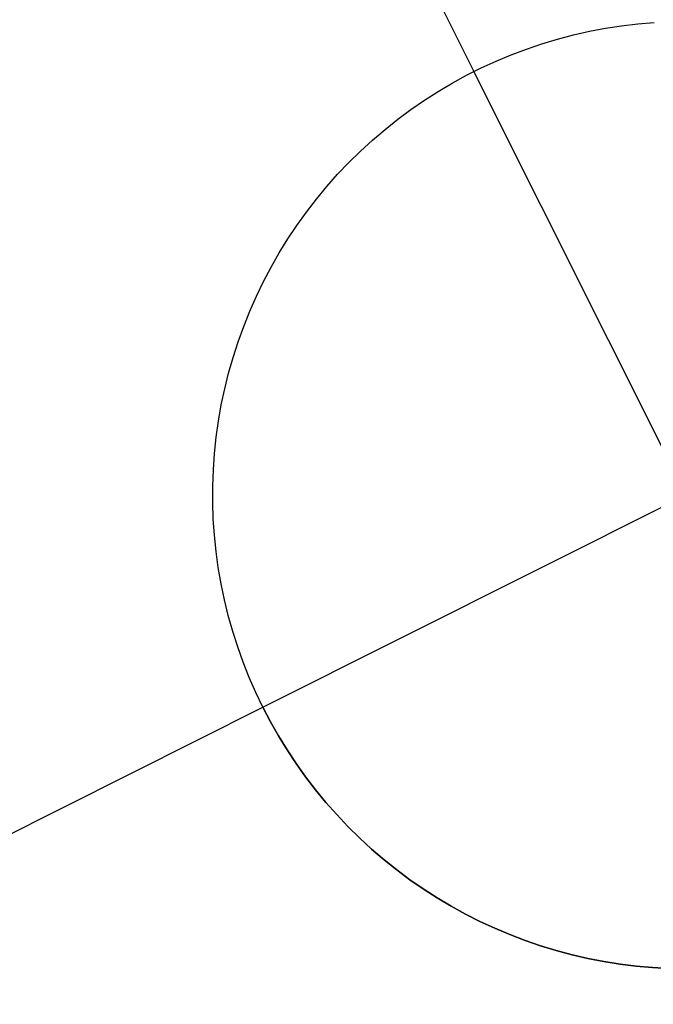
# Model space of a CAD drawing. Header units: millimetres. Extents: x 7986 to 9191, y -11326 to -10283.
# Tile 273 of 312: x 8654.28 to 8655.96, y -10602.53 to -10599.93. Entities that reach past the tile are written whole.
import ezdxf

# ---------------------------------------------------------------- set-up
doc = ezdxf.new("R2010")
doc.units = ezdxf.units.MM
doc.layers.add('color', color=7, linetype='Continuous')

msp = doc.modelspace()

# ---------------------------------------------------------------- linework, layer by layer
at = {"layer": 'color', "color": 254, "true_color": 0xcad1ee}
for p, q in [((8654.6984, -10598.5005, -33.2406), (8655.4825, -10600.065, -33.2406)), ((8655.7452, -10599.9684, -27.2406), (8655.7873, -10599.9588, -27.2406)), ((8655.7452, -10599.9684, -27.2406), (8655.7873, -10599.9588, -27.2406)), ((8655.7452, -10599.9684, -33.2406), (8655.7873, -10599.9588, -33.2406)), ((8655.7452, -10599.9684, -30.2406), (8655.7873, -10599.9588, -30.2406)), ((8655.7452, -10599.9684, -33.2406), (8655.7873, -10599.9588, -33.2406)), ((8655.7873, -10599.9588, -27.2406), (8655.8296, -10599.9508, -27.2406)), ((8655.7873, -10599.9588, -27.2406), (8655.8296, -10599.9508, -27.2406)), ((8655.7873, -10599.9588, -33.2406), (8655.8296, -10599.9508, -33.2406)), ((8655.7873, -10599.9588, -30.2406), (8655.8296, -10599.9508, -30.2406)), ((8655.7873, -10599.9588, -33.2406), (8655.8296, -10599.9508, -33.2406)), ((8655.8296, -10599.9508, -27.2406), (8655.8723, -10599.9441, -27.2406)), ((8655.8296, -10599.9508, -27.2406), (8655.8723, -10599.9441, -27.2406)), ((8655.8296, -10599.9508, -33.2406), (8655.8723, -10599.9441, -33.2406)), ((8655.8296, -10599.9508, -30.2406), (8655.8723, -10599.9441, -30.2406)), ((8655.8296, -10599.9508, -33.2406), (8655.8723, -10599.9441, -33.2406)), ((8655.8723, -10599.9441, -27.2406), (8655.9151, -10599.939, -27.2406)), ((8655.8723, -10599.9441, -27.2406), (8655.9151, -10599.939, -27.2406)), ((8655.8723, -10599.9441, -33.2406), (8655.9151, -10599.939, -33.2406)), ((8655.8723, -10599.9441, -30.2406), (8655.9151, -10599.939, -30.2406)), ((8655.8723, -10599.9441, -33.2406), (8655.9151, -10599.939, -33.2406)), ((8655.9151, -10599.939, -27.2406), (8655.9581, -10599.9354, -27.2406)), ((8655.9151, -10599.939, -27.2406), (8655.9581, -10599.9354, -27.2406)), ((8655.9151, -10599.939, -33.2406), (8655.9581, -10599.9354, -33.2406)), ((8655.9151, -10599.939, -30.2406), (8655.9581, -10599.9354, -30.2406)), ((8655.9151, -10599.939, -33.2406), (8655.9581, -10599.9354, -33.2406)), ((8655.6621, -10599.9918, -27.2406), (8655.7034, -10599.9794, -27.2406)), ((8655.6621, -10599.9918, -27.2406), (8655.7034, -10599.9794, -27.2406)), ((8655.6621, -10599.9918, -33.2406), (8655.7034, -10599.9794, -33.2406)), ((8655.6621, -10599.9918, -30.2406), (8655.7034, -10599.9794, -30.2406)), ((8655.6621, -10599.9918, -33.2406), (8655.7034, -10599.9794, -33.2406)), ((8655.7034, -10599.9794, -27.2406), (8655.7452, -10599.9684, -27.2406)), ((8655.7034, -10599.9794, -27.2406), (8655.7452, -10599.9684, -27.2406)), ((8655.7034, -10599.9794, -33.2406), (8655.7452, -10599.9684, -33.2406)), ((8655.7034, -10599.9794, -30.2406), (8655.7452, -10599.9684, -30.2406)), ((8655.7034, -10599.9794, -33.2406), (8655.7452, -10599.9684, -33.2406)), ((8655.5809, -10600.0209, -27.2406), (8655.6212, -10600.0056, -27.2406)), ((8655.5809, -10600.0209, -27.2406), (8655.6212, -10600.0056, -27.2406)), ((8655.5809, -10600.0209, -33.2406), (8655.6212, -10600.0056, -33.2406)), ((8655.5809, -10600.0209, -30.2406), (8655.6212, -10600.0056, -30.2406)), ((8655.5809, -10600.0209, -33.2406), (8655.6212, -10600.0056, -33.2406)), ((8655.6212, -10600.0056, -27.2406), (8655.6621, -10599.9918, -27.2406)), ((8655.6212, -10600.0056, -27.2406), (8655.6621, -10599.9918, -27.2406)), ((8655.6212, -10600.0056, -33.2406), (8655.6621, -10599.9918, -33.2406)), ((8655.6212, -10600.0056, -30.2406), (8655.6621, -10599.9918, -30.2406)), ((8655.6212, -10600.0056, -33.2406), (8655.6621, -10599.9918, -33.2406)), ((8655.5018, -10600.0555, -27.2406), (8655.5411, -10600.0375, -27.2406)), ((8655.5018, -10600.0555, -27.2406), (8655.5411, -10600.0375, -27.2406)), ((8655.5018, -10600.0555, -33.2406), (8655.5411, -10600.0375, -33.2406)), ((8655.5018, -10600.0555, -30.2406), (8655.5411, -10600.0375, -30.2406)), ((8655.5018, -10600.0555, -33.2406), (8655.5411, -10600.0375, -33.2406)), ((8655.5411, -10600.0375, -27.2406), (8655.5809, -10600.0209, -27.2406)), ((8655.5411, -10600.0375, -27.2406), (8655.5809, -10600.0209, -27.2406)), ((8655.5411, -10600.0375, -33.2406), (8655.5809, -10600.0209, -33.2406)), ((8655.5411, -10600.0375, -30.2406), (8655.5809, -10600.0209, -30.2406)), ((8655.5411, -10600.0375, -33.2406), (8655.5809, -10600.0209, -33.2406)), ((8655.4633, -10600.0748, -27.2406), (8655.5018, -10600.0555, -27.2406)), ((8655.4633, -10600.0748, -27.2406), (8655.5018, -10600.0555, -27.2406)), ((8655.4633, -10600.0748, -33.2406), (8655.5018, -10600.0555, -33.2406)), ((8655.4633, -10600.0748, -30.2406), (8655.5018, -10600.0555, -30.2406)), ((8655.4633, -10600.0748, -33.2406), (8655.5018, -10600.0555, -33.2406)), ((8656.6026, -10602.3, -27.2406), (8655.4825, -10600.065, -27.2406)), ((8655.4825, -10600.065, -27.2406), (8655.4825, -10600.065, -33.2406)), ((8655.4254, -10600.0955, -27.2406), (8655.4633, -10600.0748, -27.2406)), ((8655.4254, -10600.0955, -27.2406), (8655.4633, -10600.0748, -27.2406)), ((8655.4254, -10600.0955, -33.2406), (8655.4633, -10600.0748, -33.2406)), ((8655.4254, -10600.0955, -30.2406), (8655.4633, -10600.0748, -30.2406)), ((8655.4254, -10600.0955, -33.2406), (8655.4633, -10600.0748, -33.2406)), ((8655.3882, -10600.1174, -27.2406), (8655.4254, -10600.0955, -27.2406)), ((8655.3882, -10600.1174, -27.2406), (8655.4254, -10600.0955, -27.2406)), ((8655.3882, -10600.1174, -33.2406), (8655.4254, -10600.0955, -33.2406)), ((8655.3882, -10600.1174, -30.2406), (8655.4254, -10600.0955, -30.2406)), ((8655.3882, -10600.1174, -33.2406), (8655.4254, -10600.0955, -33.2406)), ((8655.3163, -10600.1651, -27.2406), (8655.3518, -10600.1406, -27.2406)), ((8655.3163, -10600.1651, -27.2406), (8655.3518, -10600.1406, -27.2406)), ((8655.3163, -10600.1651, -33.2406), (8655.3518, -10600.1406, -33.2406)), ((8655.3163, -10600.1651, -30.2406), (8655.3518, -10600.1406, -30.2406)), ((8655.3163, -10600.1651, -33.2406), (8655.3518, -10600.1406, -33.2406)), ((8655.3518, -10600.1406, -27.2406), (8655.3882, -10600.1174, -27.2406)), ((8655.3518, -10600.1406, -27.2406), (8655.3882, -10600.1174, -27.2406)), ((8655.3518, -10600.1406, -33.2406), (8655.3882, -10600.1174, -33.2406)), ((8655.3518, -10600.1406, -30.2406), (8655.3882, -10600.1174, -30.2406)), ((8655.3518, -10600.1406, -33.2406), (8655.3882, -10600.1174, -33.2406)), ((8655.2816, -10600.1908, -27.2406), (8655.3163, -10600.1651, -27.2406)), ((8655.2816, -10600.1908, -27.2406), (8655.3163, -10600.1651, -27.2406)), ((8655.2816, -10600.1908, -33.2406), (8655.3163, -10600.1651, -33.2406)), ((8655.2816, -10600.1908, -30.2406), (8655.3163, -10600.1651, -30.2406)), ((8655.2816, -10600.1908, -33.2406), (8655.3163, -10600.1651, -33.2406)), ((8655.2478, -10600.2176, -27.2406), (8655.2816, -10600.1908, -27.2406)), ((8655.2478, -10600.2176, -27.2406), (8655.2816, -10600.1908, -27.2406)), ((8655.2478, -10600.2176, -33.2406), (8655.2816, -10600.1908, -33.2406)), ((8655.2478, -10600.2176, -30.2406), (8655.2816, -10600.1908, -30.2406)), ((8655.2478, -10600.2176, -33.2406), (8655.2816, -10600.1908, -33.2406)), ((8655.215, -10600.2456, -27.2406), (8655.2478, -10600.2176, -27.2406)), ((8655.215, -10600.2456, -27.2406), (8655.2478, -10600.2176, -27.2406)), ((8655.215, -10600.2456, -33.2406), (8655.2478, -10600.2176, -33.2406)), ((8655.215, -10600.2456, -30.2406), (8655.2478, -10600.2176, -30.2406)), ((8655.215, -10600.2456, -33.2406), (8655.2478, -10600.2176, -33.2406)), ((8655.1832, -10600.2748, -27.2406), (8655.215, -10600.2456, -27.2406)), ((8655.1832, -10600.2748, -27.2406), (8655.215, -10600.2456, -27.2406)), ((8655.1832, -10600.2748, -33.2406), (8655.215, -10600.2456, -33.2406)), ((8655.1832, -10600.2748, -30.2406), (8655.215, -10600.2456, -30.2406)), ((8655.1832, -10600.2748, -33.2406), (8655.215, -10600.2456, -33.2406)), ((8655.1523, -10600.305, -27.2406), (8655.1832, -10600.2748, -27.2406)), ((8655.1523, -10600.305, -27.2406), (8655.1832, -10600.2748, -27.2406)), ((8655.1523, -10600.305, -33.2406), (8655.1832, -10600.2748, -33.2406)), ((8655.1523, -10600.305, -30.2406), (8655.1832, -10600.2748, -30.2406)), ((8655.1523, -10600.305, -33.2406), (8655.1832, -10600.2748, -33.2406)), ((8655.1226, -10600.3362, -27.2406), (8655.1523, -10600.305, -27.2406)), ((8655.1226, -10600.3362, -27.2406), (8655.1523, -10600.305, -27.2406)), ((8655.1226, -10600.3362, -33.2406), (8655.1523, -10600.305, -33.2406)), ((8655.1226, -10600.3362, -30.2406), (8655.1523, -10600.305, -30.2406)), ((8655.1226, -10600.3362, -33.2406), (8655.1523, -10600.305, -33.2406)), ((8655.0939, -10600.3685, -27.2406), (8655.1226, -10600.3362, -27.2406)), ((8655.0939, -10600.3685, -27.2406), (8655.1226, -10600.3362, -27.2406)), ((8655.0939, -10600.3685, -33.2406), (8655.1226, -10600.3362, -33.2406)), ((8655.0939, -10600.3685, -30.2406), (8655.1226, -10600.3362, -30.2406)), ((8655.0939, -10600.3685, -33.2406), (8655.1226, -10600.3362, -33.2406)), ((8655.0664, -10600.4017, -27.2406), (8655.0939, -10600.3685, -27.2406)), ((8655.0664, -10600.4017, -27.2406), (8655.0939, -10600.3685, -27.2406)), ((8655.0664, -10600.4017, -33.2406), (8655.0939, -10600.3685, -33.2406)), ((8655.0664, -10600.4017, -30.2406), (8655.0939, -10600.3685, -30.2406)), ((8655.0664, -10600.4017, -33.2406), (8655.0939, -10600.3685, -33.2406)), ((8655.04, -10600.4358, -27.2406), (8655.0664, -10600.4017, -27.2406)), ((8655.04, -10600.4358, -27.2406), (8655.0664, -10600.4017, -27.2406)), ((8655.04, -10600.4358, -33.2406), (8655.0664, -10600.4017, -33.2406)), ((8655.04, -10600.4358, -30.2406), (8655.0664, -10600.4017, -30.2406)), ((8655.04, -10600.4358, -33.2406), (8655.0664, -10600.4017, -33.2406)), ((8655.0148, -10600.4709, -27.2406), (8655.04, -10600.4358, -27.2406)), ((8655.0148, -10600.4709, -27.2406), (8655.04, -10600.4358, -27.2406)), ((8655.0148, -10600.4709, -33.2406), (8655.04, -10600.4358, -33.2406)), ((8655.0148, -10600.4709, -30.2406), (8655.04, -10600.4358, -30.2406)), ((8655.0148, -10600.4709, -33.2406), (8655.04, -10600.4358, -33.2406)), ((8654.9909, -10600.5068, -27.2406), (8655.0148, -10600.4709, -27.2406)), ((8654.9909, -10600.5068, -27.2406), (8655.0148, -10600.4709, -27.2406)), ((8654.9909, -10600.5068, -33.2406), (8655.0148, -10600.4709, -33.2406)), ((8654.9909, -10600.5068, -30.2406), (8655.0148, -10600.4709, -30.2406)), ((8654.9909, -10600.5068, -33.2406), (8655.0148, -10600.4709, -33.2406)), ((8654.9682, -10600.5435, -27.2406), (8654.9909, -10600.5068, -27.2406)), ((8654.9682, -10600.5435, -27.2406), (8654.9909, -10600.5068, -27.2406)), ((8654.9682, -10600.5435, -33.2406), (8654.9909, -10600.5068, -33.2406)), ((8654.9682, -10600.5435, -30.2406), (8654.9909, -10600.5068, -30.2406)), ((8654.9682, -10600.5435, -33.2406), (8654.9909, -10600.5068, -33.2406)), ((8654.9468, -10600.581, -27.2406), (8654.9682, -10600.5435, -27.2406)), ((8654.9468, -10600.581, -27.2406), (8654.9682, -10600.5435, -27.2406)), ((8654.9468, -10600.581, -33.2406), (8654.9682, -10600.5435, -33.2406)), ((8654.9468, -10600.581, -30.2406), (8654.9682, -10600.5435, -30.2406)), ((8654.9468, -10600.581, -33.2406), (8654.9682, -10600.5435, -33.2406)), ((8654.9267, -10600.6191, -27.2406), (8654.9468, -10600.581, -27.2406)), ((8654.9267, -10600.6191, -27.2406), (8654.9468, -10600.581, -27.2406)), ((8654.9267, -10600.6191, -33.2406), (8654.9468, -10600.581, -33.2406)), ((8654.9267, -10600.6191, -30.2406), (8654.9468, -10600.581, -30.2406)), ((8654.9267, -10600.6191, -33.2406), (8654.9468, -10600.581, -33.2406)), ((8654.9079, -10600.658, -27.2406), (8654.9267, -10600.6191, -27.2406)), ((8654.9079, -10600.658, -27.2406), (8654.9267, -10600.6191, -27.2406)), ((8654.9079, -10600.658, -33.2406), (8654.9267, -10600.6191, -33.2406)), ((8654.9079, -10600.658, -30.2406), (8654.9267, -10600.6191, -30.2406)), ((8654.9079, -10600.658, -33.2406), (8654.9267, -10600.6191, -33.2406)), ((8654.925, -10601.7426, -27.2406), (8657.16, -10600.6224, -27.2406)), ((8654.8905, -10600.6975, -27.2406), (8654.9079, -10600.658, -27.2406)), ((8654.8905, -10600.6975, -27.2406), (8654.9079, -10600.658, -27.2406)), ((8654.8905, -10600.6975, -33.2406), (8654.9079, -10600.658, -33.2406)), ((8654.8905, -10600.6975, -30.2406), (8654.9079, -10600.658, -30.2406)), ((8654.8905, -10600.6975, -33.2406), (8654.9079, -10600.658, -33.2406)), ((8654.8744, -10600.7375, -27.2406), (8654.8905, -10600.6975, -27.2406)), ((8654.8744, -10600.7375, -27.2406), (8654.8905, -10600.6975, -27.2406)), ((8654.8744, -10600.7375, -33.2406), (8654.8905, -10600.6975, -33.2406)), ((8654.8744, -10600.7375, -30.2406), (8654.8905, -10600.6975, -30.2406)), ((8654.8744, -10600.7375, -33.2406), (8654.8905, -10600.6975, -33.2406)), ((8654.8597, -10600.7781, -27.2406), (8654.8744, -10600.7375, -27.2406)), ((8654.8597, -10600.7781, -27.2406), (8654.8744, -10600.7375, -27.2406)), ((8654.8597, -10600.7781, -33.2406), (8654.8744, -10600.7375, -33.2406)), ((8654.8597, -10600.7781, -30.2406), (8654.8744, -10600.7375, -30.2406)), ((8654.8597, -10600.7781, -33.2406), (8654.8744, -10600.7375, -33.2406)), ((8654.8465, -10600.8192, -27.2406), (8654.8597, -10600.7781, -27.2406)), ((8654.8465, -10600.8192, -27.2406), (8654.8597, -10600.7781, -27.2406)), ((8654.8465, -10600.8192, -33.2406), (8654.8597, -10600.7781, -33.2406)), ((8654.8465, -10600.8192, -30.2406), (8654.8597, -10600.7781, -30.2406)), ((8654.8465, -10600.8192, -33.2406), (8654.8597, -10600.7781, -33.2406)), ((8654.8347, -10600.8607, -27.2406), (8654.8465, -10600.8192, -27.2406)), ((8654.8347, -10600.8607, -27.2406), (8654.8465, -10600.8192, -27.2406)), ((8654.8347, -10600.8607, -33.2406), (8654.8465, -10600.8192, -33.2406)), ((8654.8347, -10600.8607, -30.2406), (8654.8465, -10600.8192, -30.2406)), ((8654.8347, -10600.8607, -33.2406), (8654.8465, -10600.8192, -33.2406)), ((8654.8243, -10600.9025, -27.2406), (8654.8347, -10600.8607, -27.2406)), ((8654.8243, -10600.9025, -27.2406), (8654.8347, -10600.8607, -27.2406)), ((8654.8243, -10600.9025, -33.2406), (8654.8347, -10600.8607, -33.2406)), ((8654.8243, -10600.9025, -30.2406), (8654.8347, -10600.8607, -30.2406)), ((8654.8243, -10600.9025, -33.2406), (8654.8347, -10600.8607, -33.2406)), ((8654.8153, -10600.9448, -27.2406), (8654.8243, -10600.9025, -27.2406)), ((8654.8153, -10600.9448, -27.2406), (8654.8243, -10600.9025, -27.2406)), ((8654.8153, -10600.9448, -33.2406), (8654.8243, -10600.9025, -33.2406)), ((8654.8153, -10600.9448, -30.2406), (8654.8243, -10600.9025, -30.2406)), ((8654.8153, -10600.9448, -33.2406), (8654.8243, -10600.9025, -33.2406)), ((8654.8079, -10600.9873, -27.2406), (8654.8153, -10600.9448, -27.2406)), ((8654.8079, -10600.9873, -27.2406), (8654.8153, -10600.9448, -27.2406)), ((8654.8079, -10600.9873, -33.2406), (8654.8153, -10600.9448, -33.2406)), ((8654.8079, -10600.9873, -30.2406), (8654.8153, -10600.9448, -30.2406)), ((8654.8079, -10600.9873, -33.2406), (8654.8153, -10600.9448, -33.2406)), ((8654.8019, -10601.03, -27.2406), (8654.8079, -10600.9873, -27.2406)), ((8654.8019, -10601.03, -27.2406), (8654.8079, -10600.9873, -27.2406)), ((8654.8019, -10601.03, -33.2406), (8654.8079, -10600.9873, -33.2406)), ((8654.8019, -10601.03, -30.2406), (8654.8079, -10600.9873, -30.2406)), ((8654.8019, -10601.03, -33.2406), (8654.8079, -10600.9873, -33.2406)), ((8654.7973, -10601.0729, -27.2406), (8654.8019, -10601.03, -27.2406)), ((8654.7973, -10601.0729, -27.2406), (8654.8019, -10601.03, -27.2406)), ((8654.7973, -10601.0729, -33.2406), (8654.8019, -10601.03, -33.2406)), ((8654.7973, -10601.0729, -30.2406), (8654.8019, -10601.03, -30.2406)), ((8654.7973, -10601.0729, -33.2406), (8654.8019, -10601.03, -33.2406)), ((8654.7943, -10601.1159, -27.2406), (8654.7973, -10601.0729, -27.2406)), ((8654.7943, -10601.1159, -27.2406), (8654.7973, -10601.0729, -27.2406)), ((8654.7943, -10601.1159, -33.2406), (8654.7973, -10601.0729, -33.2406)), ((8654.7943, -10601.1159, -30.2406), (8654.7973, -10601.0729, -30.2406)), ((8654.7943, -10601.1159, -33.2406), (8654.7973, -10601.0729, -33.2406)), ((8654.7927, -10601.1591, -27.2406), (8654.7943, -10601.1159, -27.2406)), ((8654.7927, -10601.1591, -27.2406), (8654.7943, -10601.1159, -27.2406)), ((8654.7927, -10601.1591, -33.2406), (8654.7943, -10601.1159, -33.2406)), ((8654.7927, -10601.1591, -30.2406), (8654.7943, -10601.1159, -30.2406)), ((8654.7927, -10601.1591, -33.2406), (8654.7943, -10601.1159, -33.2406)), ((8654.7927, -10601.2022, -27.2406), (8654.7927, -10601.1591, -27.2406)), ((8654.7927, -10601.2022, -27.2406), (8654.7927, -10601.1591, -27.2406)), ((8654.7927, -10601.2022, -33.2406), (8654.7927, -10601.1591, -33.2406)), ((8654.7927, -10601.2022, -30.2406), (8654.7927, -10601.1591, -30.2406)), ((8654.7927, -10601.2022, -33.2406), (8654.7927, -10601.1591, -33.2406)), ((8654.7941, -10601.2454, -27.2406), (8654.7927, -10601.2022, -27.2406)), ((8654.7941, -10601.2454, -27.2406), (8654.7927, -10601.2022, -27.2406)), ((8654.7941, -10601.2454, -33.2406), (8654.7927, -10601.2022, -33.2406)), ((8654.7941, -10601.2454, -30.2406), (8654.7927, -10601.2022, -30.2406)), ((8654.7941, -10601.2454, -33.2406), (8654.7927, -10601.2022, -33.2406)), ((8654.797, -10601.2884, -27.2406), (8654.7941, -10601.2454, -27.2406)), ((8654.797, -10601.2884, -27.2406), (8654.7941, -10601.2454, -27.2406)), ((8654.797, -10601.2884, -33.2406), (8654.7941, -10601.2454, -33.2406)), ((8654.797, -10601.2884, -30.2406), (8654.7941, -10601.2454, -30.2406)), ((8654.797, -10601.2884, -33.2406), (8654.7941, -10601.2454, -33.2406)), ((8654.8014, -10601.3313, -27.2406), (8654.797, -10601.2884, -27.2406)), ((8654.8014, -10601.3313, -27.2406), (8654.797, -10601.2884, -27.2406)), ((8654.8014, -10601.3313, -33.2406), (8654.797, -10601.2884, -33.2406)), ((8654.8014, -10601.3313, -30.2406), (8654.797, -10601.2884, -30.2406)), ((8654.8014, -10601.3313, -33.2406), (8654.797, -10601.2884, -33.2406)), ((8654.8073, -10601.3741, -27.2406), (8654.8014, -10601.3313, -27.2406)), ((8654.8073, -10601.3741, -27.2406), (8654.8014, -10601.3313, -27.2406)), ((8654.8073, -10601.3741, -33.2406), (8654.8014, -10601.3313, -33.2406)), ((8654.8073, -10601.3741, -30.2406), (8654.8014, -10601.3313, -30.2406)), ((8654.8073, -10601.3741, -33.2406), (8654.8014, -10601.3313, -33.2406)), ((8654.8146, -10601.4166, -27.2406), (8654.8073, -10601.3741, -27.2406)), ((8654.8146, -10601.4166, -27.2406), (8654.8073, -10601.3741, -27.2406)), ((8654.8146, -10601.4166, -33.2406), (8654.8073, -10601.3741, -33.2406)), ((8654.8146, -10601.4166, -30.2406), (8654.8073, -10601.3741, -30.2406)), ((8654.8146, -10601.4166, -33.2406), (8654.8073, -10601.3741, -33.2406)), ((8654.8234, -10601.4588, -27.2406), (8654.8146, -10601.4166, -27.2406)), ((8654.8234, -10601.4588, -27.2406), (8654.8146, -10601.4166, -27.2406)), ((8654.8234, -10601.4588, -33.2406), (8654.8146, -10601.4166, -33.2406)), ((8654.8234, -10601.4588, -30.2406), (8654.8146, -10601.4166, -30.2406)), ((8654.8234, -10601.4588, -33.2406), (8654.8146, -10601.4166, -33.2406)), ((8654.8337, -10601.5008, -27.2406), (8654.8234, -10601.4588, -27.2406)), ((8654.8337, -10601.5008, -27.2406), (8654.8234, -10601.4588, -27.2406)), ((8654.8337, -10601.5008, -33.2406), (8654.8234, -10601.4588, -33.2406)), ((8654.8337, -10601.5008, -30.2406), (8654.8234, -10601.4588, -30.2406)), ((8654.8337, -10601.5008, -33.2406), (8654.8234, -10601.4588, -33.2406)), ((8654.8454, -10601.5423, -27.2406), (8654.8337, -10601.5008, -27.2406)), ((8654.8454, -10601.5423, -27.2406), (8654.8337, -10601.5008, -27.2406)), ((8654.8454, -10601.5423, -33.2406), (8654.8337, -10601.5008, -33.2406)), ((8654.8454, -10601.5423, -30.2406), (8654.8337, -10601.5008, -30.2406)), ((8654.8454, -10601.5423, -33.2406), (8654.8337, -10601.5008, -33.2406)), ((8654.8586, -10601.5834, -27.2406), (8654.8454, -10601.5423, -27.2406)), ((8654.8586, -10601.5834, -27.2406), (8654.8454, -10601.5423, -27.2406)), ((8654.8586, -10601.5834, -33.2406), (8654.8454, -10601.5423, -33.2406)), ((8654.8586, -10601.5834, -30.2406), (8654.8454, -10601.5423, -30.2406)), ((8654.8586, -10601.5834, -33.2406), (8654.8454, -10601.5423, -33.2406)), ((8654.8731, -10601.624, -27.2406), (8654.8586, -10601.5834, -27.2406)), ((8654.8731, -10601.624, -27.2406), (8654.8586, -10601.5834, -27.2406)), ((8654.8731, -10601.624, -33.2406), (8654.8586, -10601.5834, -33.2406)), ((8654.8731, -10601.624, -30.2406), (8654.8586, -10601.5834, -30.2406)), ((8654.8731, -10601.624, -33.2406), (8654.8586, -10601.5834, -33.2406)), ((8654.889, -10601.6641, -27.2406), (8654.8731, -10601.624, -27.2406)), ((8654.889, -10601.6641, -27.2406), (8654.8731, -10601.624, -27.2406)), ((8654.889, -10601.6641, -33.2406), (8654.8731, -10601.624, -33.2406)), ((8654.889, -10601.6641, -30.2406), (8654.8731, -10601.624, -30.2406)), ((8654.889, -10601.6641, -33.2406), (8654.8731, -10601.624, -33.2406)), ((8654.9063, -10601.7037, -27.2406), (8654.889, -10601.6641, -27.2406)), ((8654.9063, -10601.7037, -27.2406), (8654.889, -10601.6641, -27.2406)), ((8654.9063, -10601.7037, -33.2406), (8654.889, -10601.6641, -33.2406)), ((8654.9063, -10601.7037, -30.2406), (8654.889, -10601.6641, -30.2406)), ((8654.9063, -10601.7037, -33.2406), (8654.889, -10601.6641, -33.2406)), ((8654.925, -10601.7426, -27.2406), (8654.9063, -10601.7037, -27.2406)), ((8654.925, -10601.7426, -27.2406), (8654.9063, -10601.7037, -27.2406)), ((8654.925, -10601.7426, -33.2406), (8654.9063, -10601.7037, -33.2406)), ((8654.925, -10601.7426, -30.2406), (8654.9063, -10601.7037, -30.2406)), ((8654.925, -10601.7426, -33.2406), (8654.9063, -10601.7037, -33.2406)), ((8653.3605, -10602.5266, -33.2406), (8654.925, -10601.7426, -33.2406)), ((8654.945, -10601.7808, -27.2406), (8654.925, -10601.7426, -27.2406)), ((8654.925, -10601.7426, -27.2406), (8654.925, -10601.7426, -33.2406)), ((8654.925, -10601.7426, -33.2406), (8654.945, -10601.7808, -33.2406)), ((8654.945, -10601.7808, -27.2406), (8654.925, -10601.7426, -27.2406)), ((8654.925, -10601.7426, -33.2406), (8654.945, -10601.7808, -33.2406)), ((8654.925, -10601.7426, -27.2406), (8654.925, -10601.7426, -33.2406)), ((8654.945, -10601.7808, -30.2406), (8654.925, -10601.7426, -30.2406)), ((8654.9663, -10601.8183, -27.2406), (8654.945, -10601.7808, -27.2406)), ((8654.945, -10601.7808, -33.2406), (8654.9663, -10601.8183, -33.2406)), ((8654.9663, -10601.8183, -27.2406), (8654.945, -10601.7808, -27.2406)), ((8654.945, -10601.7808, -33.2406), (8654.9663, -10601.8183, -33.2406)), ((8654.9663, -10601.8183, -30.2406), (8654.945, -10601.7808, -30.2406)), ((8654.9889, -10601.8551, -27.2406), (8654.9663, -10601.8183, -27.2406)), ((8654.9663, -10601.8183, -33.2406), (8654.9889, -10601.8551, -33.2406)), ((8654.9889, -10601.8551, -27.2406), (8654.9663, -10601.8183, -27.2406)), ((8654.9663, -10601.8183, -33.2406), (8654.9889, -10601.8551, -33.2406)), ((8654.9889, -10601.8551, -30.2406), (8654.9663, -10601.8183, -30.2406)), ((8655.0127, -10601.8911, -27.2406), (8654.9889, -10601.8551, -27.2406)), ((8654.9889, -10601.8551, -33.2406), (8655.0127, -10601.8911, -33.2406)), ((8655.0127, -10601.8911, -27.2406), (8654.9889, -10601.8551, -27.2406)), ((8654.9889, -10601.8551, -33.2406), (8655.0127, -10601.8911, -33.2406)), ((8655.0127, -10601.8911, -30.2406), (8654.9889, -10601.8551, -30.2406)), ((8655.0378, -10601.9262, -27.2406), (8655.0127, -10601.8911, -27.2406)), ((8655.0127, -10601.8911, -33.2406), (8655.0378, -10601.9262, -33.2406)), ((8655.0378, -10601.9262, -27.2406), (8655.0127, -10601.8911, -27.2406)), ((8655.0127, -10601.8911, -33.2406), (8655.0378, -10601.9262, -33.2406)), ((8655.0378, -10601.9262, -30.2406), (8655.0127, -10601.8911, -30.2406)), ((8655.0641, -10601.9604, -27.2406), (8655.0378, -10601.9262, -27.2406)), ((8655.0378, -10601.9262, -33.2406), (8655.0641, -10601.9604, -33.2406)), ((8655.0641, -10601.9604, -27.2406), (8655.0378, -10601.9262, -27.2406)), ((8655.0378, -10601.9262, -33.2406), (8655.0641, -10601.9604, -33.2406)), ((8655.0641, -10601.9604, -30.2406), (8655.0378, -10601.9262, -30.2406)), ((8655.0915, -10601.9937, -27.2406), (8655.0641, -10601.9604, -27.2406)), ((8655.0641, -10601.9604, -33.2406), (8655.0915, -10601.9937, -33.2406)), ((8655.0915, -10601.9937, -27.2406), (8655.0641, -10601.9604, -27.2406)), ((8655.0641, -10601.9604, -33.2406), (8655.0915, -10601.9937, -33.2406)), ((8655.0915, -10601.9937, -30.2406), (8655.0641, -10601.9604, -30.2406)), ((8655.1201, -10602.0261, -27.2406), (8655.0915, -10601.9937, -27.2406)), ((8655.0915, -10601.9937, -33.2406), (8655.1201, -10602.0261, -33.2406)), ((8655.1201, -10602.0261, -27.2406), (8655.0915, -10601.9937, -27.2406)), ((8655.0915, -10601.9937, -33.2406), (8655.1201, -10602.0261, -33.2406)), ((8655.1201, -10602.0261, -30.2406), (8655.0915, -10601.9937, -30.2406)), ((8655.1497, -10602.0574, -27.2406), (8655.1201, -10602.0261, -27.2406)), ((8655.1201, -10602.0261, -33.2406), (8655.1497, -10602.0574, -33.2406)), ((8655.1497, -10602.0574, -27.2406), (8655.1201, -10602.0261, -27.2406)), ((8655.1201, -10602.0261, -33.2406), (8655.1497, -10602.0574, -33.2406)), ((8655.1497, -10602.0574, -30.2406), (8655.1201, -10602.0261, -30.2406)), ((8655.1805, -10602.0877, -27.2406), (8655.1497, -10602.0574, -27.2406)), ((8655.1497, -10602.0574, -33.2406), (8655.1805, -10602.0877, -33.2406)), ((8655.1805, -10602.0877, -27.2406), (8655.1497, -10602.0574, -27.2406)), ((8655.1497, -10602.0574, -33.2406), (8655.1805, -10602.0877, -33.2406)), ((8655.1805, -10602.0877, -30.2406), (8655.1497, -10602.0574, -30.2406)), ((8655.2122, -10602.1169, -27.2406), (8655.1805, -10602.0877, -27.2406)), ((8655.1805, -10602.0877, -33.2406), (8655.2122, -10602.1169, -33.2406)), ((8655.2122, -10602.1169, -27.2406), (8655.1805, -10602.0877, -27.2406)), ((8655.1805, -10602.0877, -33.2406), (8655.2122, -10602.1169, -33.2406)), ((8655.2122, -10602.1169, -30.2406), (8655.1805, -10602.0877, -30.2406)), ((8655.245, -10602.145, -27.2406), (8655.2122, -10602.1169, -27.2406)), ((8655.2122, -10602.1169, -33.2406), (8655.245, -10602.145, -33.2406)), ((8655.245, -10602.145, -27.2406), (8655.2122, -10602.1169, -27.2406)), ((8655.2122, -10602.1169, -33.2406), (8655.245, -10602.145, -33.2406)), ((8655.245, -10602.145, -30.2406), (8655.2122, -10602.1169, -30.2406)), ((8655.2787, -10602.172, -27.2406), (8655.245, -10602.145, -27.2406)), ((8655.245, -10602.145, -33.2406), (8655.2787, -10602.172, -33.2406)), ((8655.2787, -10602.172, -27.2406), (8655.245, -10602.145, -27.2406)), ((8655.245, -10602.145, -33.2406), (8655.2787, -10602.172, -33.2406)), ((8655.2787, -10602.172, -30.2406), (8655.245, -10602.145, -30.2406)), ((8655.3133, -10602.1977, -27.2406), (8655.2787, -10602.172, -27.2406)), ((8655.2787, -10602.172, -33.2406), (8655.3133, -10602.1977, -33.2406)), ((8655.3133, -10602.1977, -27.2406), (8655.2787, -10602.172, -27.2406)), ((8655.2787, -10602.172, -33.2406), (8655.3133, -10602.1977, -33.2406)), ((8655.3133, -10602.1977, -30.2406), (8655.2787, -10602.172, -30.2406)), ((8655.3488, -10602.2223, -27.2406), (8655.3133, -10602.1977, -27.2406)), ((8655.3133, -10602.1977, -33.2406), (8655.3488, -10602.2223, -33.2406)), ((8655.3488, -10602.2223, -27.2406), (8655.3133, -10602.1977, -27.2406)), ((8655.3133, -10602.1977, -33.2406), (8655.3488, -10602.2223, -33.2406)), ((8655.3488, -10602.2223, -30.2406), (8655.3133, -10602.1977, -30.2406)), ((8655.3851, -10602.2456, -27.2406), (8655.3488, -10602.2223, -27.2406)), ((8655.3488, -10602.2223, -33.2406), (8655.3851, -10602.2456, -33.2406)), ((8655.3851, -10602.2456, -27.2406), (8655.3488, -10602.2223, -27.2406)), ((8655.3488, -10602.2223, -33.2406), (8655.3851, -10602.2456, -33.2406)), ((8655.3851, -10602.2456, -30.2406), (8655.3488, -10602.2223, -30.2406)), ((8655.4222, -10602.2677, -27.2406), (8655.3851, -10602.2456, -27.2406)), ((8655.3851, -10602.2456, -33.2406), (8655.4222, -10602.2677, -33.2406)), ((8655.4222, -10602.2677, -27.2406), (8655.3851, -10602.2456, -27.2406)), ((8655.3851, -10602.2456, -33.2406), (8655.4222, -10602.2677, -33.2406)), ((8655.4222, -10602.2677, -30.2406), (8655.3851, -10602.2456, -30.2406)), ((8655.46, -10602.2885, -27.2406), (8655.4222, -10602.2677, -27.2406)), ((8655.4222, -10602.2677, -33.2406), (8655.46, -10602.2885, -33.2406)), ((8655.46, -10602.2885, -27.2406), (8655.4222, -10602.2677, -27.2406)), ((8655.4222, -10602.2677, -33.2406), (8655.46, -10602.2885, -33.2406)), ((8655.46, -10602.2885, -30.2406), (8655.4222, -10602.2677, -30.2406)), ((8655.4985, -10602.3079, -27.2406), (8655.46, -10602.2885, -27.2406)), ((8655.46, -10602.2885, -33.2406), (8655.4985, -10602.3079, -33.2406)), ((8655.4985, -10602.3079, -27.2406), (8655.46, -10602.2885, -27.2406)), ((8655.46, -10602.2885, -33.2406), (8655.4985, -10602.3079, -33.2406)), ((8655.4985, -10602.3079, -30.2406), (8655.46, -10602.2885, -30.2406)), ((8655.5377, -10602.326, -27.2406), (8655.4985, -10602.3079, -27.2406)), ((8655.4985, -10602.3079, -33.2406), (8655.5377, -10602.326, -33.2406)), ((8655.5377, -10602.326, -27.2406), (8655.4985, -10602.3079, -27.2406)), ((8655.4985, -10602.3079, -33.2406), (8655.5377, -10602.326, -33.2406)), ((8655.5377, -10602.326, -30.2406), (8655.4985, -10602.3079, -30.2406)), ((8655.5774, -10602.3428, -27.2406), (8655.5377, -10602.326, -27.2406)), ((8655.5377, -10602.326, -33.2406), (8655.5774, -10602.3428, -33.2406)), ((8655.5774, -10602.3428, -27.2406), (8655.5377, -10602.326, -27.2406)), ((8655.5377, -10602.326, -33.2406), (8655.5774, -10602.3428, -33.2406)), ((8655.5774, -10602.3428, -30.2406), (8655.5377, -10602.326, -30.2406)), ((8655.6178, -10602.3581, -27.2406), (8655.5774, -10602.3428, -27.2406)), ((8655.5774, -10602.3428, -33.2406), (8655.6178, -10602.3581, -33.2406)), ((8655.6178, -10602.3581, -27.2406), (8655.5774, -10602.3428, -27.2406)), ((8655.5774, -10602.3428, -33.2406), (8655.6178, -10602.3581, -33.2406)), ((8655.6178, -10602.3581, -30.2406), (8655.5774, -10602.3428, -30.2406)), ((8655.6586, -10602.3721, -27.2406), (8655.6178, -10602.3581, -27.2406)), ((8655.6178, -10602.3581, -33.2406), (8655.6586, -10602.3721, -33.2406)), ((8655.6586, -10602.3721, -27.2406), (8655.6178, -10602.3581, -27.2406)), ((8655.6178, -10602.3581, -33.2406), (8655.6586, -10602.3721, -33.2406)), ((8655.6586, -10602.3721, -30.2406), (8655.6178, -10602.3581, -30.2406)), ((8655.6999, -10602.3846, -27.2406), (8655.6586, -10602.3721, -27.2406)), ((8655.6586, -10602.3721, -33.2406), (8655.6999, -10602.3846, -33.2406)), ((8655.6999, -10602.3846, -27.2406), (8655.6586, -10602.3721, -27.2406)), ((8655.6586, -10602.3721, -33.2406), (8655.6999, -10602.3846, -33.2406)), ((8655.6999, -10602.3846, -30.2406), (8655.6586, -10602.3721, -30.2406)), ((8655.7416, -10602.3957, -27.2406), (8655.6999, -10602.3846, -27.2406)), ((8655.6999, -10602.3846, -33.2406), (8655.7416, -10602.3957, -33.2406)), ((8655.7416, -10602.3957, -27.2406), (8655.6999, -10602.3846, -27.2406)), ((8655.6999, -10602.3846, -33.2406), (8655.7416, -10602.3957, -33.2406)), ((8655.7416, -10602.3957, -30.2406), (8655.6999, -10602.3846, -30.2406)), ((8655.7836, -10602.4054, -27.2406), (8655.7416, -10602.3957, -27.2406)), ((8655.7416, -10602.3957, -33.2406), (8655.7836, -10602.4054, -33.2406)), ((8655.7836, -10602.4054, -27.2406), (8655.7416, -10602.3957, -27.2406)), ((8655.7416, -10602.3957, -33.2406), (8655.7836, -10602.4054, -33.2406)), ((8655.7836, -10602.4054, -30.2406), (8655.7416, -10602.3957, -30.2406)), ((8655.826, -10602.4136, -27.2406), (8655.7836, -10602.4054, -27.2406)), ((8655.7836, -10602.4054, -33.2406), (8655.826, -10602.4136, -33.2406)), ((8655.826, -10602.4136, -27.2406), (8655.7836, -10602.4054, -27.2406)), ((8655.7836, -10602.4054, -33.2406), (8655.826, -10602.4136, -33.2406)), ((8655.826, -10602.4136, -30.2406), (8655.7836, -10602.4054, -30.2406)), ((8655.8686, -10602.4203, -27.2406), (8655.826, -10602.4136, -27.2406)), ((8655.826, -10602.4136, -33.2406), (8655.8686, -10602.4203, -33.2406)), ((8655.8686, -10602.4203, -27.2406), (8655.826, -10602.4136, -27.2406)), ((8655.826, -10602.4136, -33.2406), (8655.8686, -10602.4203, -33.2406)), ((8655.8686, -10602.4203, -30.2406), (8655.826, -10602.4136, -30.2406)), ((8655.9114, -10602.4256, -27.2406), (8655.8686, -10602.4203, -27.2406)), ((8655.8686, -10602.4203, -33.2406), (8655.9114, -10602.4256, -33.2406)), ((8655.9114, -10602.4256, -27.2406), (8655.8686, -10602.4203, -27.2406)), ((8655.8686, -10602.4203, -33.2406), (8655.9114, -10602.4256, -33.2406)), ((8655.9114, -10602.4256, -30.2406), (8655.8686, -10602.4203, -30.2406)), ((8655.9544, -10602.4294, -27.2406), (8655.9114, -10602.4256, -27.2406)), ((8655.9114, -10602.4256, -33.2406), (8655.9544, -10602.4294, -33.2406)), ((8655.9544, -10602.4294, -27.2406), (8655.9114, -10602.4256, -27.2406)), ((8655.9114, -10602.4256, -33.2406), (8655.9544, -10602.4294, -33.2406)), ((8655.9544, -10602.4294, -30.2406), (8655.9114, -10602.4256, -30.2406)), ((8655.9975, -10602.4317, -27.2406), (8655.9544, -10602.4294, -27.2406)), ((8655.9544, -10602.4294, -33.2406), (8655.9975, -10602.4317, -33.2406)), ((8655.9975, -10602.4317, -27.2406), (8655.9544, -10602.4294, -27.2406)), ((8655.9544, -10602.4294, -33.2406), (8655.9975, -10602.4317, -33.2406)), ((8655.9975, -10602.4317, -30.2406), (8655.9544, -10602.4294, -30.2406))]:
    msp.add_line(p, q, dxfattribs=at)

doc.saveas('drawing.dxf')
